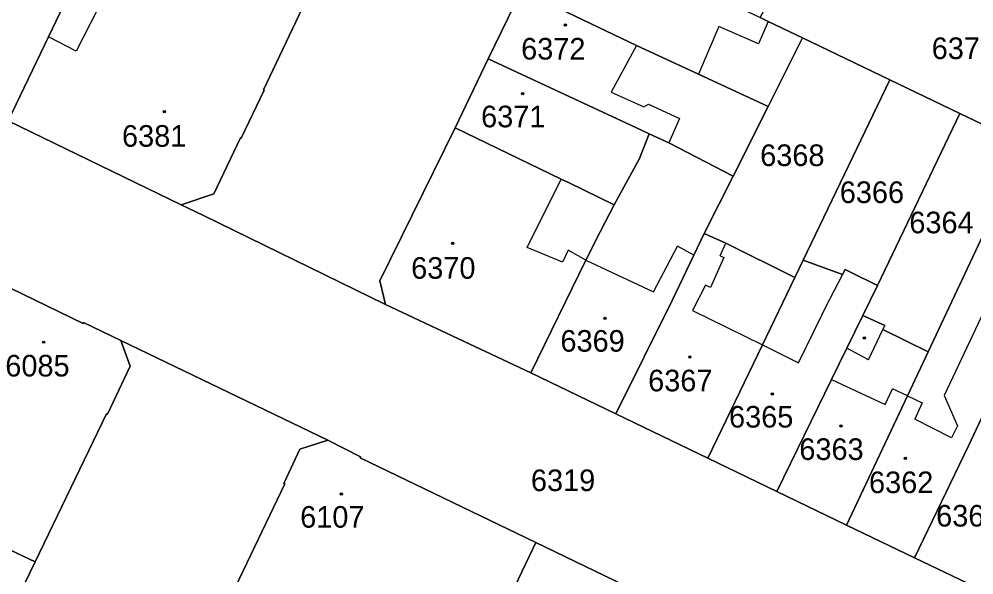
# Model space of a CAD drawing. Extents: x -596233 to -595156, y -1161235 to -1159375.
# Drawn here: x -595803.5 to -595728.4, y -1159777.5 to -1159733.8 of the extents above; entities that cross this region are included whole.
import ezdxf

# ---------------------------------------------------------------- set-up
doc = ezdxf.new("R2010")
doc.units = 0
for name, color, linetype in [('KN_CAR_KR', 7, 'Continuous'), ('KN_KULTURY', 7, 'Continuous'), ('KN_PARC_CIS_POZ', 7, 'Continuous'), ('KN_PARC_CIS_STAV', 7, 'Continuous'), ('KN_PARC_PLOCHA', 7, 'Continuous'), ('parcely_l', 7, 'Continuous')]:
    doc.layers.add(name, color=color, linetype=linetype)

msp = doc.modelspace()

# ---------------------------------------------------------------- linework, layer by layer
at = {"layer": 'KN_CAR_KR'}
for points in [[(-595796.79, -1159731.99), (-595799.01, -1159736.31)], [(-595744.59, -1159733.97), (-595745.34, -1159735.72)], [(-595748.46, -1159734.38), (-595750.07, -1159738.12)], [(-595745.34, -1159735.72), (-595748.46, -1159734.38)], [(-595799.01, -1159736.31), (-595801.18, -1159735.19)], [(-595754.94, -1159735.86), (-595756.92, -1159739.54)], [(-595756.92, -1159739.54), (-595754.36, -1159740.69)], [(-595754.36, -1159740.69), (-595754, -1159740.49)], [(-595754, -1159740.49), (-595751.56, -1159741.61)], [(-595751.56, -1159741.61), (-595752.4, -1159743.53)], [(-595763.53, -1159751.77), (-595760.87, -1159746.37)], [(-595760.75, -1159752.92), (-595763.53, -1159751.77)], [(-595760.31, -1159751.96), (-595760.75, -1159752.92)], [(-595758.91, -1159752.75), (-595760.31, -1159751.96)], [(-595753.61, -1159755.25), (-595751.72, -1159751.65)], [(-595750.42, -1159752.36), (-595751.72, -1159751.65)], [(-595748.36, -1159752.41), (-595747.92, -1159751.42)], [(-595725.15, -1159751.57), (-595730.74, -1159763.42)], [(-595758.91, -1159752.75), (-595753.61, -1159755.25)], [(-595748.07, -1159752.54), (-595749.12, -1159754.9)], [(-595748.36, -1159752.41), (-595748.07, -1159752.54)], [(-595738.72, -1159753.88), (-595739.73, -1159755.8)], [(-595749.5, -1159754.73), (-595750.53, -1159756.71)], [(-595749.12, -1159754.9), (-595749.5, -1159754.73)], [(-595742.19, -1159760.83), (-595739.73, -1159755.8)], [(-595750.53, -1159756.71), (-595745.02, -1159759.43)], [(-595736.7, -1159760.59), (-595735.56, -1159758.21)], [(-595745.02, -1159759.43), (-595742.19, -1159760.83)], [(-595736.7, -1159760.59), (-595738.38, -1159759.67)], [(-595739.59, -1159762.15), (-595735.39, -1159764.12)], [(-595735.39, -1159764.12), (-595734.8, -1159762.89)], [(-595733.62, -1159763.44), (-595734.8, -1159762.89)], [(-595733.62, -1159763.44), (-595732.46, -1159763.99)], [(-595732.46, -1159763.99), (-595733.05, -1159765.26)], [(-595730.74, -1159763.42), (-595729.68, -1159765.79)], [(-595730.15, -1159766.73), (-595733.05, -1159765.26)], [(-595729.68, -1159765.79), (-595730.15, -1159766.73)]]:
    msp.add_lwpolyline(points, dxfattribs=at)
at = {"layer": 'KN_KULTURY'}
for centre, radius in [((-595760.53, -1159734.24), 0.09), ((-595760.53, -1159734.24), 0.0398), ((-595763.88, -1159739.65), 0.09), ((-595763.88, -1159739.65), 0.0398), ((-595792.08, -1159741.06), 0.09), ((-595792.08, -1159741.06), 0.0398), ((-595769.39, -1159751.43), 0.09), ((-595769.39, -1159751.43), 0.0398), ((-595757.41, -1159757.34), 0.09), ((-595757.41, -1159757.34), 0.0398), ((-595737.01, -1159758.88), 0.09), ((-595737.01, -1159758.88), 0.0398), ((-595801.55, -1159759.21), 0.09), ((-595801.55, -1159759.21), 0.0398), ((-595750.74, -1159760.38), 0.09), ((-595750.74, -1159760.38), 0.0398), ((-595744.25, -1159763.3), 0.09), ((-595744.25, -1159763.3), 0.0398), ((-595738.84, -1159765.8), 0.09), ((-595738.84, -1159765.8), 0.0398), ((-595733.78, -1159768.36), 0.09), ((-595733.78, -1159768.36), 0.0398), ((-595778.16, -1159771.16), 0.09), ((-595778.16, -1159771.16), 0.0398)]:
    msp.add_circle(centre, radius, dxfattribs=at)
at = {"layer": 'KN_PARC_PLOCHA'}
for points in [[(-595797.47, -1159724.91), (-595796.5, -1159725.43), (-595797.54, -1159727.59), (-595798.01, -1159728.52), (-595798.32, -1159729.22), (-595798.44, -1159729.42), (-595801.18, -1159735.19), (-595804.35, -1159741.8), (-595810.51, -1159738.84), (-595805.2, -1159727.41), (-595804.74, -1159726.51), (-595803.8, -1159724.58), (-595802.64, -1159722.31), (-595800.5, -1159723.49), (-595798.12, -1159724.59)], [(-595725.27, -1159732.31), (-595712.27, -1159738.75), (-595716.3, -1159747.56), (-595719, -1159746.26), (-595724.35, -1159743.69), (-595729.5, -1159741.22), (-595735.02, -1159738.57), (-595741.87, -1159735.27), (-595744.59, -1159733.97), (-595745.22, -1159733.67), (-595743.4, -1159730.29), (-595740.81, -1159724.87)], [(-595781.24, -1159732.95), (-595784.28, -1159739.35), (-595784.23, -1159739.37), (-595786.03, -1159743.15), (-595786.07, -1159743.12), (-595788.18, -1159747.55), (-595790.74, -1159748.39), (-595804.35, -1159741.8), (-595801.18, -1159735.19), (-595798.44, -1159729.42), (-595798.32, -1159729.22), (-595798.01, -1159728.52), (-595797.54, -1159727.59), (-595796.5, -1159725.43), (-595790.88, -1159728.2)], [(-595745.22, -1159733.67), (-595744.59, -1159733.97), (-595741.87, -1159735.27), (-595744.58, -1159740.67), (-595750.07, -1159738.12), (-595754.94, -1159735.86), (-595763.99, -1159731.52), (-595761.36, -1159726.07), (-595752.44, -1159730.23), (-595749.74, -1159731.49), (-595747.65, -1159732.5)], [(-595744.58, -1159740.67), (-595747.34, -1159746.14), (-595752.4, -1159743.53), (-595753.94, -1159742.81), (-595754.94, -1159742.35), (-595766.59, -1159736.92), (-595763.99, -1159731.52), (-595754.94, -1159735.86), (-595750.07, -1159738.12)], [(-595735.02, -1159738.57), (-595741.83, -1159752.77), (-595742.48, -1159754.13), (-595747.92, -1159751.42), (-595749.61, -1159750.66), (-595747.34, -1159746.14), (-595744.58, -1159740.67), (-595741.87, -1159735.27)], [(-595753.94, -1159742.81), (-595754.69, -1159744.75), (-595756.36, -1159747.76), (-595756.69, -1159748.41), (-595760.27, -1159746.65), (-595760.87, -1159746.37), (-595769.19, -1159742.33), (-595766.59, -1159736.92), (-595754.94, -1159742.35)], [(-595729.5, -1159741.22), (-595735.98, -1159754.75), (-595738.1, -1159753.7), (-595738.52, -1159753.49), (-595738.72, -1159753.88), (-595741.83, -1159752.77), (-595735.02, -1159738.57)], [(-595724.35, -1159743.69), (-595731.99, -1159759.96), (-595735.56, -1159758.21), (-595735.41, -1159757.9), (-595737.13, -1159757.1), (-595735.98, -1159754.75), (-595729.5, -1159741.22)], [(-595756.69, -1159748.41), (-595757.78, -1159750.54), (-595758.91, -1159752.75), (-595763.24, -1159761.63), (-595774.68, -1159756.24), (-595775.13, -1159754.39), (-595769.19, -1159742.33), (-595760.87, -1159746.37), (-595760.27, -1159746.65)], [(-595747.34, -1159746.14), (-595749.61, -1159750.66), (-595750.42, -1159752.36), (-595752.13, -1159755.92), (-595756.56, -1159764.85), (-595763.24, -1159761.63), (-595758.91, -1159752.75), (-595757.78, -1159750.54), (-595756.69, -1159748.41), (-595756.36, -1159747.76), (-595754.69, -1159744.75), (-595753.94, -1159742.81), (-595752.4, -1159743.53)], [(-595719, -1159746.26), (-595722.11, -1159752.98), (-595724.61, -1159758.4), (-595728.81, -1159767.38), (-595733.06, -1159776.17), (-595738.42, -1159773.6), (-595733.62, -1159763.44), (-595731.99, -1159759.96), (-595724.35, -1159743.69)], [(-595716.3, -1159747.56), (-595713.63, -1159748.84), (-595723.61, -1159769.95), (-595727.69, -1159778.75), (-595733.06, -1159776.17), (-595728.81, -1159767.38), (-595724.61, -1159758.4), (-595722.11, -1159752.98), (-595719, -1159746.26)], [(-595795.5, -1159759.07), (-595794.75, -1159761.11), (-595796.53, -1159764.88), (-595796.62, -1159764.84), (-595802.24, -1159776.49), (-595810.82, -1159772.42), (-595811.47, -1159772.11), (-595819.88, -1159768.06), (-595816.99, -1159762.36), (-595815.45, -1159759.1), (-595811.75, -1159751.29), (-595798.46, -1159757.73), (-595798.42, -1159757.65)], [(-595742.48, -1159754.13), (-595745.02, -1159759.43), (-595749.33, -1159768.34), (-595756.56, -1159764.85), (-595752.13, -1159755.92), (-595750.42, -1159752.36), (-595749.61, -1159750.66), (-595747.92, -1159751.42)], [(-595735.98, -1159754.75), (-595737.13, -1159757.1), (-595738.38, -1159759.67), (-595738.99, -1159760.92), (-595739.59, -1159762.15), (-595743.89, -1159770.97), (-595749.33, -1159768.34), (-595745.02, -1159759.43), (-595742.48, -1159754.13), (-595741.83, -1159752.77), (-595738.72, -1159753.88), (-595738.52, -1159753.49), (-595738.1, -1159753.7)], [(-595731.99, -1159759.96), (-595733.62, -1159763.44), (-595738.42, -1159773.6), (-595743.89, -1159770.97), (-595739.59, -1159762.15), (-595738.99, -1159760.92), (-595738.38, -1159759.67), (-595737.13, -1159757.1), (-595735.41, -1159757.9), (-595735.56, -1159758.21)], [(-595819.88, -1159768.06), (-595811.47, -1159772.11), (-595810.82, -1159772.42), (-595802.24, -1159776.49), (-595804.85, -1159781.9), (-595818.14, -1159775.49), (-595821.59, -1159773.89), (-595827.79, -1159771.01), (-595825.29, -1159765.79), (-595825.18, -1159765.57)], [(-595762.85, -1159774.98), (-595766.65, -1159782.95), (-595769.35, -1159788.74), (-595770.6, -1159791.38), (-595779.17, -1159787.31), (-595779.86, -1159786.94), (-595788.54, -1159782.78), (-595782.59, -1159770.35), (-595782.66, -1159770.32), (-595781.42, -1159767.64), (-595779.2, -1159766.93), (-595776.63, -1159768.23), (-595776.67, -1159768.3)], [(-595755.1, -1159778.73), (-595758.84, -1159786.6), (-595759.19, -1159787.33), (-595760.35, -1159789.79), (-595761.64, -1159792.54), (-595762.87, -1159795.14), (-595763.8, -1159794.69), (-595767.06, -1159793.16), (-595770.6, -1159791.38), (-595769.35, -1159788.74), (-595766.65, -1159782.95), (-595762.85, -1159774.98)]]:
    msp.add_lwpolyline(points, close=True, dxfattribs=at)
for points in [[(-595763.99, -1159731.52), (-595766.59, -1159736.92), (-595769.19, -1159742.33), (-595775.13, -1159754.39), (-595774.68, -1159756.24), (-595788.98, -1159749.24), (-595790.74, -1159748.39), (-595788.18, -1159747.55), (-595786.07, -1159743.12), (-595786.03, -1159743.15), (-595784.23, -1159739.37), (-595784.28, -1159739.35), (-595781.24, -1159732.95)], [(-595804.35, -1159741.8), (-595790.74, -1159748.39), (-595788.98, -1159749.24), (-595774.68, -1159756.24), (-595763.24, -1159761.63), (-595756.56, -1159764.85), (-595749.33, -1159768.34), (-595743.89, -1159770.97), (-595738.42, -1159773.6), (-595733.06, -1159776.17), (-595727.69, -1159778.75)], [(-595727.03, -1159792.11), (-595736.82, -1159787.39), (-595744.17, -1159783.91), (-595749.63, -1159781.32), (-595755.1, -1159778.73), (-595762.85, -1159774.98), (-595776.67, -1159768.3), (-595776.63, -1159768.23), (-595779.2, -1159766.93), (-595795.5, -1159759.07), (-595798.42, -1159757.65), (-595798.46, -1159757.73), (-595811.75, -1159751.29)], [(-595804.85, -1159781.9), (-595802.24, -1159776.49), (-595796.62, -1159764.84), (-595796.53, -1159764.88), (-595794.75, -1159761.11), (-595795.5, -1159759.07), (-595779.2, -1159766.93), (-595781.42, -1159767.64), (-595782.66, -1159770.32), (-595782.59, -1159770.35), (-595788.54, -1159782.78), (-595791.11, -1159788.13), (-595793.59, -1159793.31), (-595796.06, -1159798.48), (-595798.63, -1159803.83), (-595801.21, -1159809.26), (-595803.88, -1159814.85)]]:
    msp.add_lwpolyline(points, dxfattribs=at)
at = {"layer": 'parcely_l'}
for points in [[(-595796.5, -1159725.43), (-595797.54, -1159727.59), (-595798.01, -1159728.52), (-595798.32, -1159729.22), (-595798.44, -1159729.42), (-595801.18, -1159735.19), (-595804.35, -1159741.8)], [(-595766.59, -1159736.92), (-595763.99, -1159731.52)], [(-595763.99, -1159731.52), (-595754.94, -1159735.86), (-595750.07, -1159738.12), (-595744.58, -1159740.67)], [(-595790.74, -1159748.39), (-595788.18, -1159747.55), (-595786.07, -1159743.12), (-595786.03, -1159743.15), (-595784.23, -1159739.37), (-595784.28, -1159739.35), (-595781.24, -1159732.95)], [(-595745.22, -1159733.67), (-595744.59, -1159733.97), (-595741.87, -1159735.27)], [(-595744.58, -1159740.67), (-595741.87, -1159735.27)], [(-595741.87, -1159735.27), (-595735.02, -1159738.57)], [(-595769.19, -1159742.33), (-595766.59, -1159736.92)], [(-595753.94, -1159742.81), (-595754.94, -1159742.35), (-595766.59, -1159736.92)], [(-595735.02, -1159738.57), (-595741.83, -1159752.77)], [(-595735.02, -1159738.57), (-595729.5, -1159741.22)], [(-595747.34, -1159746.14), (-595744.58, -1159740.67)], [(-595735.98, -1159754.75), (-595729.5, -1159741.22)], [(-595729.5, -1159741.22), (-595724.35, -1159743.69)], [(-595804.35, -1159741.8), (-595790.74, -1159748.39)], [(-595774.68, -1159756.24), (-595775.13, -1159754.39), (-595769.19, -1159742.33)], [(-595756.69, -1159748.41), (-595760.27, -1159746.65), (-595760.87, -1159746.37), (-595769.19, -1159742.33)], [(-595753.94, -1159742.81), (-595754.69, -1159744.75), (-595756.36, -1159747.76), (-595756.69, -1159748.41)], [(-595747.34, -1159746.14), (-595752.4, -1159743.53), (-595753.94, -1159742.81)], [(-595724.35, -1159743.69), (-595731.99, -1159759.96)], [(-595749.61, -1159750.66), (-595747.34, -1159746.14)], [(-595733.06, -1159776.17), (-595728.81, -1159767.38), (-595724.61, -1159758.4), (-595722.11, -1159752.98), (-595719, -1159746.26)], [(-595790.74, -1159748.39), (-595788.98, -1159749.24), (-595774.68, -1159756.24)], [(-595756.69, -1159748.41), (-595757.78, -1159750.54), (-595758.91, -1159752.75), (-595763.24, -1159761.63)], [(-595795.5, -1159759.07), (-595798.42, -1159757.65), (-595798.46, -1159757.73), (-595811.75, -1159751.29)], [(-595749.61, -1159750.66), (-595750.42, -1159752.36), (-595752.13, -1159755.92), (-595756.56, -1159764.85)], [(-595742.48, -1159754.13), (-595747.92, -1159751.42), (-595749.61, -1159750.66)], [(-595742.48, -1159754.13), (-595741.83, -1159752.77)], [(-595741.83, -1159752.77), (-595738.72, -1159753.88), (-595738.52, -1159753.49), (-595738.1, -1159753.7), (-595735.98, -1159754.75)], [(-595749.33, -1159768.34), (-595745.02, -1159759.43), (-595742.48, -1159754.13)], [(-595737.13, -1159757.1), (-595735.98, -1159754.75)], [(-595774.68, -1159756.24), (-595763.24, -1159761.63)], [(-595743.89, -1159770.97), (-595739.59, -1159762.15), (-595738.99, -1159760.92), (-595738.38, -1159759.67), (-595737.13, -1159757.1)], [(-595731.99, -1159759.96), (-595735.56, -1159758.21), (-595735.41, -1159757.9), (-595737.13, -1159757.1)], [(-595795.5, -1159759.07), (-595794.75, -1159761.11), (-595796.53, -1159764.88), (-595796.62, -1159764.84), (-595802.24, -1159776.49)], [(-595779.2, -1159766.93), (-595795.5, -1159759.07)], [(-595731.99, -1159759.96), (-595733.62, -1159763.44), (-595738.42, -1159773.6)], [(-595763.24, -1159761.63), (-595756.56, -1159764.85)], [(-595756.56, -1159764.85), (-595749.33, -1159768.34)], [(-595788.54, -1159782.78), (-595782.59, -1159770.35), (-595782.66, -1159770.32), (-595781.42, -1159767.64), (-595779.2, -1159766.93)], [(-595762.85, -1159774.98), (-595776.67, -1159768.3), (-595776.63, -1159768.23), (-595779.2, -1159766.93)], [(-595802.24, -1159776.49), (-595810.82, -1159772.42), (-595811.47, -1159772.11), (-595819.88, -1159768.06)], [(-595749.33, -1159768.34), (-595743.89, -1159770.97)], [(-595743.89, -1159770.97), (-595738.42, -1159773.6)], [(-595738.42, -1159773.6), (-595733.06, -1159776.17)], [(-595762.85, -1159774.98), (-595766.65, -1159782.95), (-595769.35, -1159788.74), (-595770.6, -1159791.38)], [(-595755.1, -1159778.73), (-595762.85, -1159774.98)], [(-595802.24, -1159776.49), (-595804.85, -1159781.9)], [(-595733.06, -1159776.17), (-595727.69, -1159778.75)]]:
    msp.add_lwpolyline(points, dxfattribs=at)

# ---------------------------------------------------------------- texts
at = {"layer": 'KN_PARC_CIS_POZ'}
for s, p in [('6375', (-595731.7166, -1159736.93)), ('6368', (-595745.2066, -1159745.35)), ('6366', (-595738.9466, -1159748.26)), ('6364', (-595733.4766, -1159750.64)), ('6319', (-595763.2366, -1159770.93))]:
    msp.add_text(s, height=1.7, dxfattribs=at).set_placement(p)
at = {"layer": 'KN_PARC_CIS_STAV'}
for s, p in [('6372', (-595764.0066, -1159736.97)), ('6371', (-595767.1566, -1159742.3)), ('6381', (-595795.3966, -1159743.83)), ('6370', (-595772.6566, -1159754.22)), ('6369', (-595760.9166, -1159759.96)), ('6085', (-595804.5766, -1159761.91)), ('6367', (-595754.0166, -1159763.08)), ('6365', (-595747.6566, -1159765.93)), ('6363', (-595742.1266, -1159768.48)), ('6362', (-595736.6466, -1159771.09)), ('6107', (-595781.3866, -1159773.81)), ('6361', (-595731.3666, -1159773.72))]:
    msp.add_text(s, height=1.7, dxfattribs=at).set_placement(p)

doc.saveas('drawing.dxf')
